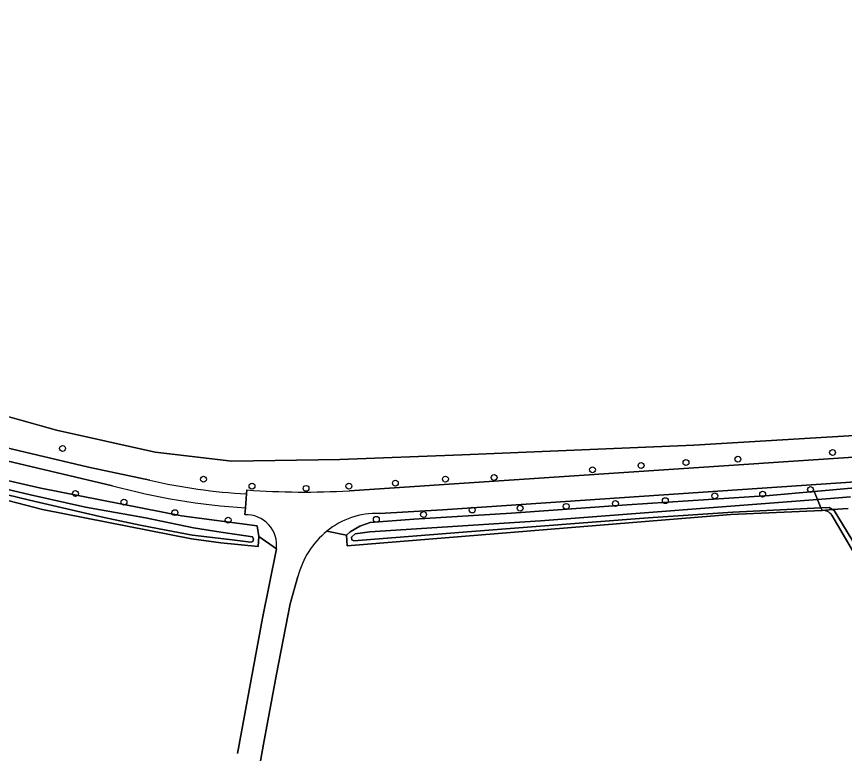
# Model space of a CAD drawing. Extents: x 156141 to 158132, y 385651 to 388333.
# Drawn here: x 156713.1 to 156851, y 386073.4 to 386196.1 of the extents above; entities that cross this region are included whole.
import ezdxf

# ---------------------------------------------------------------- set-up
doc = ezdxf.new("R2010")
doc.units = 0
for name, color, linetype in [('IMGEO_Boom', 7, 'Continuous'), ('IMGEO_Bouwland', 7, 'Continuous'), ('IMGEO_Grasland_overig', 7, 'Continuous'), ('IMGEO_Groenvoorziening', 7, 'Continuous'), ('IMGEO_Loofbos', 7, 'Continuous'), ('IMGEO_Oever', 7, 'Continuous'), ('IMGEO_Rijbaan_lokaal_gesloten', 7, 'Continuous'), ('IMGEO_Waterloop', 7, 'Continuous')]:
    doc.layers.add(name, color=color, linetype=linetype)

msp = doc.modelspace()

# ---------------------------------------------------------------- linework, layer by layer
at = {"layer": 'IMGEO_Boom'}
for centre in [(156720.74, 386124.18), (156848.99, 386123.51), (156824.58, 386121.83), (156833.23, 386122.4), (156809.01, 386120.63), (156817.1, 386121.34), (156744.22, 386119.05), (156784.52, 386119.07), (156792.62, 386119.34), (156752.3, 386117.91), (156761.3, 386117.53), (156768.44, 386117.91), (156776.18, 386118.41), (156845.32, 386117.34), (156722.89, 386116.67), (156829.37, 386116.28), (156837.35, 386116.56), (156730.97, 386115.24), (156812.83, 386115), (156821.14, 386115.48), (156739.46, 386113.49), (156788.98, 386113.92), (156796.95, 386114.23), (156804.64, 386114.53), (156748.33, 386112.24), (156773, 386112.38), (156780.87, 386113.17)]:
    msp.add_circle(centre, 0.489, dxfattribs=at)
at = {"layer": 'IMGEO_Bouwland'}
for points in [[(156701.86, 386132.22), (156719.71, 386127.25), (156736.16, 386123.57), (156748.95, 386122.09), (156766.92, 386122.36), (156787.29, 386123.12), (156825.89, 386124.72), (156852.67, 386126.34), (156902.77, 386130.09), (156976.19, 386135.19), (156992.59, 386136.33), (156989.39, 386141.22), (156973.39, 386149.56), (156947.94, 386161.65), (156910.52, 386179.58), (156887.62, 386191.12), (156870.25, 386199.46)], [(156749.87, 386073.36), (156754.04, 386095.89), (156756.36, 386107.43), (156753.43, 386109.51), (156753.31, 386107.83), (156747.09, 386108.44), (156742.2, 386109.1), (156717.38, 386114.01), (156706.03, 386116.98)]]:
    msp.add_lwpolyline(points, dxfattribs=at)
at = {"layer": 'IMGEO_Grasland_overig'}
for points in [[(156735.28, 386118.9), (156725.09, 386121.04), (156702.77, 386126.32), (156679.31, 386132.07), (156633.39, 386142.61), (156610.91, 386148.33), (156594.56, 386152.81), (156573.16, 386159.53), (156554.88, 386164.71), (156531.95, 386172.51), (156519.92, 386176.79), (156508.2, 386181.51), (156500, 386184.55), (156494.02, 386186.7), (156479.26, 386191.21)], [(156587.44, 386151.96), (156593.3, 386150.68), (156629.05, 386141.29), (156637.2, 386139.3), (156686.51, 386128.01), (156729.05, 386117.96)], [(156751.22, 386114.28), (156751.4, 386116.61)]]:
    msp.add_lwpolyline(points, dxfattribs=at)
for centre, radius, start, end in [((156758.75, 386228.14), 114.11, 254.9138, 266.2152), ((156756.83, 386212.68), 96.23, 257.058, 266.7644)]:
    msp.add_arc(centre, radius, start, end, dxfattribs=at)
at = {"layer": 'IMGEO_Groenvoorziening'}
for points in [[(156933.11, 386124.05), (156784.05, 386113.96), (156773.51, 386113.33)], [(156764.77, 386110.39), (156768.06, 386109.75), (156768.64, 386110.27), (156770.26, 386111.24), (156772, 386111.85), (156779.23, 386112.39), (156795.54, 386113.39), (156814.77, 386114.79), (156838.51, 386116.33), (156845.91, 386116.99), (156853.96, 386117.72)]]:
    msp.add_lwpolyline(points, dxfattribs=at)
msp.add_arc((156772.97, 386100.46), 12.88, 87.6215, 129.5941, dxfattribs=at)
at = {"layer": 'IMGEO_Loofbos'}
for points in [[(156482.05, 386328.95), (156578.86, 386177.04), (156582.11, 386170.69), (156584.39, 386164.43), (156594.56, 386152.81), (156610.91, 386148.33), (156633.39, 386142.61), (156679.31, 386132.07), (156702.77, 386126.32), (156725.09, 386121.04), (156735.28, 386118.9)], [(156729.05, 386117.96), (156686.51, 386128.01), (156637.2, 386139.3), (156629.05, 386141.29), (156593.3, 386150.68), (156587.44, 386151.96)], [(156585.23, 386149.72), (156591.53, 386147.76), (156605.58, 386143.73), (156683.95, 386125.19), (156717.11, 386117.59), (156740.54, 386112.94), (156753.16, 386111.27), (156753.43, 386109.51), (156756.36, 386107.43)], [(157033.85, 386138.49), (157033.49, 386140.63), (157035.45, 386141), (157036.3, 386141.54), (157034.11, 386142.95), (156992.59, 386136.33), (156976.19, 386135.19), (156902.77, 386130.09), (156852.67, 386126.34), (156825.89, 386124.72), (156787.29, 386123.12), (156766.92, 386122.36), (156748.95, 386122.09), (156736.16, 386123.57), (156719.71, 386127.25), (156701.86, 386132.22)], [(156768.51, 386117.13), (156933.09, 386128.11), (156957.64, 386129.8), (156983.68, 386132.2), (157000, 386133.98), (157009.51, 386135.12)], [(156751.4, 386116.61), (156751.45, 386117.27)], [(156751.13, 386113.15), (156751.22, 386114.28)], [(156847.24, 386113.86), (156832.04, 386113.19), (156768.17, 386107.93), (156768.06, 386109.75), (156764.77, 386110.39)], [(156897.96, 386029.25), (156848.89, 386113.05)], [(156759.95, 386102.83), (156758.64, 386098.28), (156756.4, 386086.59), (156754.23, 386074.88), (156750.49, 386054.03), (156748.14, 386040.3)]]:
    msp.add_lwpolyline(points, dxfattribs=at)
for centre, radius, start, end in [((156758.75, 386228.14), 114.11, 254.9138, 266.2152), ((156756.83, 386212.68), 96.23, 257.058, 266.7644), ((156761.05, 386251.16), 134.24, 265.9017, 273.1843), ((156847.33, 386111.97), 1.89, 34.5723, 92.7994), ((156751.31, 386108.06), 5.09, 352.8248, 92.0408), ((156773.69, 386099.39), 14.16, 129.0595, 165.9648)]:
    msp.add_arc(centre, radius, start, end, dxfattribs=at)
at = {"layer": 'IMGEO_Oever'}
for points in [[(156583.97, 386147.34), (156598.83, 386142.4), (156604.13, 386140.89), (156639.06, 386132.67), (156671.21, 386125.42), (156677.42, 386123.76), (156706.03, 386116.98), (156717.38, 386114.01), (156742.2, 386109.1), (156747.09, 386108.44), (156753.31, 386107.83), (156753.43, 386109.51), (156753.16, 386111.27), (156740.54, 386112.94), (156717.11, 386117.59), (156683.95, 386125.19), (156605.58, 386143.73), (156591.53, 386147.76), (156585.23, 386149.72)], [(156706.16, 386118.64), (156715.4, 386116.47), (156724.54, 386114.38), (156734.54, 386112.63), (156742.58, 386110.97), (156747.08, 386110.23), (156751.29, 386109.63), (156752.36, 386109.47), (156752.54, 386109.08), (156752.43, 386108.69), (156752.12, 386108.58), (156748.53, 386109), (156742.39, 386109.76), (156737.98, 386110.55), (156733.66, 386111.42), (156727.7, 386112.66), (156715.21, 386115.55), (156709.44, 386116.97)], [(156853.96, 386117.72), (156845.91, 386116.99), (156846.46, 386115.69), (156848.65, 386115.86), (156851.99, 386116.12)], [(156925.23, 385984.52), (156925.82, 385983.47), (156925.97, 385983.61), (156926.08, 385983.85), (156926.14, 385984.39), (156926.08, 385984.95), (156924.42, 385987.51), (156916.39, 386001.39), (156897.49, 386032.52), (156873.79, 386072.29), (156852.82, 386108.02), (156849.24, 386113.83), (156848.98, 386113.99), (156847.24, 386113.86)], [(156848.89, 386113.05), (156897.96, 386029.25), (156902.7, 386022.83), (156925.23, 385984.52)]]:
    msp.add_lwpolyline(points, dxfattribs=at)
for points in [[(156847.06, 386114.28), (156832.4, 386113.59), (156818.26, 386112.6), (156788.86, 386110.33), (156769.25, 386108.77), (156768.94, 386108.98), (156768.88, 386109.38), (156769.47, 386109.93), (156771.92, 386110.28), (156800.37, 386112.14), (156846.46, 386115.69), (156845.91, 386116.99), (156838.51, 386116.33), (156814.77, 386114.79), (156795.54, 386113.39), (156779.23, 386112.39), (156772, 386111.85), (156770.26, 386111.24), (156768.64, 386110.27), (156768.06, 386109.75), (156768.17, 386107.93), (156832.04, 386113.19), (156847.24, 386113.86)], [(156847.24, 386113.86), (156848.98, 386113.99), (156848.42, 386114.34), (156847.06, 386114.28)]]:
    msp.add_lwpolyline(points, close=True, dxfattribs=at)
msp.add_arc((156847.33, 386111.97), 1.89, 34.5723, 92.7994, dxfattribs=at)
at = {"layer": 'IMGEO_Rijbaan_lokaal_gesloten'}
for points in [[(157009.51, 386135.12), (157000, 386133.98), (156983.68, 386132.2), (156957.64, 386129.8), (156933.09, 386128.11), (156768.51, 386117.13)], [(156773.51, 386113.33), (156784.05, 386113.96), (156933.11, 386124.05)], [(156751.45, 386117.27), (156751.4, 386116.61), (156751.22, 386114.28), (156751.13, 386113.15)], [(156756.36, 386107.43), (156754.04, 386095.89), (156749.87, 386073.36)], [(156748.14, 386040.3), (156750.49, 386054.03), (156754.23, 386074.88), (156756.4, 386086.59), (156758.64, 386098.28), (156759.95, 386102.83)]]:
    msp.add_lwpolyline(points, dxfattribs=at)
for centre, radius, start, end in [((156761.05, 386251.16), 134.24, 265.9017, 273.1843), ((156751.31, 386108.06), 5.09, 352.8248, 92.0408), ((156772.97, 386100.46), 12.88, 87.6215, 129.5941), ((156773.69, 386099.39), 14.16, 129.0595, 165.9648)]:
    msp.add_arc(centre, radius, start, end, dxfattribs=at)
at = {"layer": 'IMGEO_Waterloop'}
for points in [[(156709.44, 386116.97), (156715.21, 386115.55), (156727.7, 386112.66), (156733.66, 386111.42), (156737.98, 386110.55), (156742.39, 386109.76), (156748.53, 386109), (156752.12, 386108.58), (156752.43, 386108.69), (156752.54, 386109.08), (156752.36, 386109.47), (156751.29, 386109.63), (156747.08, 386110.23), (156742.58, 386110.97), (156734.54, 386112.63), (156724.54, 386114.38), (156715.4, 386116.47), (156706.16, 386118.64)], [(156851.99, 386116.12), (156848.65, 386115.86), (156846.46, 386115.69), (156847.06, 386114.28), (156848.42, 386114.34), (156848.98, 386113.99), (156851.59, 386114.18)], [(156851.59, 386114.18), (156848.98, 386113.99), (156849.24, 386113.83), (156852.82, 386108.02)]]:
    msp.add_lwpolyline(points, dxfattribs=at)
msp.add_lwpolyline([(156847.06, 386114.28), (156846.46, 386115.69), (156800.37, 386112.14), (156771.92, 386110.28), (156769.47, 386109.93), (156768.88, 386109.38), (156768.94, 386108.98), (156769.25, 386108.77), (156788.86, 386110.33), (156818.26, 386112.6), (156832.4, 386113.59)], close=True, dxfattribs=at)

doc.saveas('drawing.dxf')
